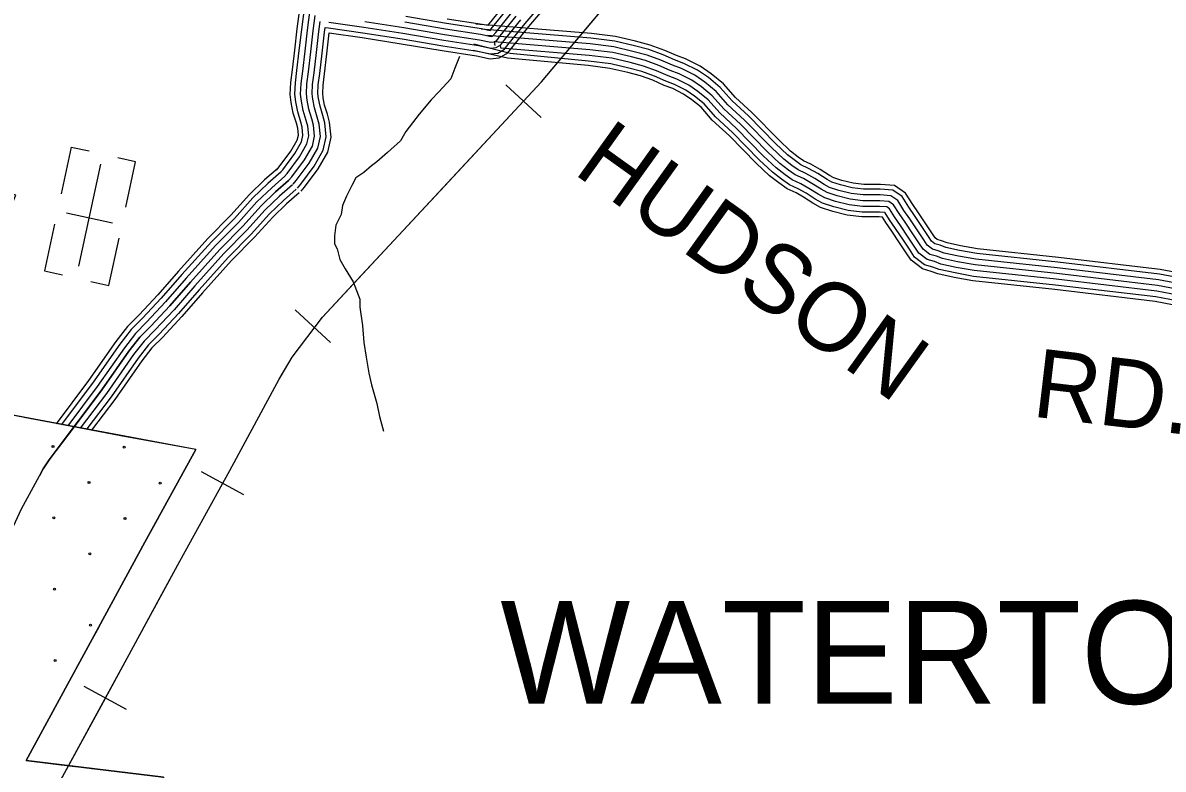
# Model space of a CAD drawing. Extents: x 1788175 to 1969470, y 584502 to 738744.
# Drawn here: x 1931858 to 1938010, y 643678 to 647705 of the extents above; entities that cross this region are included whole.
import ezdxf

# ---------------------------------------------------------------- set-up
doc = ezdxf.new("R2010")
doc.units = 0
for name, color, linetype in [('DESIGN - CONTOURS - Intermediate with optional Text', 7, 'Continuous'), ('DESIGN - EROSION CONTROL - Devices', 7, 'Continuous'), ('DESIGN - ROW - Right-of-Way and Easement Labels', 7, 'Continuous'), ('DESIGN - SCRATCH - User 1', 7, 'Continuous'), ('DESIGN - TRANSPORTATION - Text', 7, 'Continuous'), ('DESIGN - UTILITIES - Cable (Underground) with Text', 7, 'Continuous'), ('SURVEY - CONTOURS - Index with Text', 7, 'Continuous'), ('SURVEY - TRANSPORTATION - Roads', 7, 'Continuous'), ('SURVEY - VEGETATION - Features with Text', 7, 'Continuous')]:
    doc.layers.add(name, color=color, linetype=linetype)

msp = doc.modelspace()

# ---------------------------------------------------------------- linework, layer by layer
at = {"layer": 'DESIGN - CONTOURS - Intermediate with optional Text'}
for p, q in [((1934654.9, 647193.4), (1934464.5, 647370.5)), ((1933518.1, 645978.9), (1933327.7, 646155.9)), ((1933050.3, 645157.4), (1932822.5, 645282.8)), ((1932418.3, 643999.2), (1932190, 644123.6))]:
    msp.add_line(p, q, dxfattribs=at)
for points in [[(1931988.4, 643481.8), (1932421.7, 644277.2), (1932705.1, 644800), (1932974.5, 645289.3), (1933240.3, 645781.6), (1933312, 645901.4), (1933475.3, 646115.9), (1934656.7, 647386.2), (1935699.9, 648627)], [(1934559.7, 647281.9), (1934656.7, 647386.2), (1934989.8, 647782.4)], [(1934110.2, 646798.6), (1934559.7, 647281.9)], [(1933660.8, 646315.3), (1934110.2, 646798.6)], [(1933251.4, 645800.1), (1933312, 645901.4), (1933475.3, 646115.9), (1933660.8, 646315.3)], [(1932936.4, 645220.1), (1932974.5, 645289.3), (1933240.3, 645781.6), (1933251.4, 645800.1)], [(1932619.1, 644641.4), (1932705.1, 644800), (1932936.4, 645220.1)], [(1932304.1, 644061.4), (1932421.7, 644277.2), (1932619.1, 644641.4)], [(1931988.4, 643481.8), (1932304.1, 644061.4)]]:
    msp.add_lwpolyline(points, dxfattribs=at)
at = {"layer": 'DESIGN - EROSION CONTROL - Devices'}
for centre in [(1932021.1, 645418.2), (1932405.7, 645414.5), (1932215.3, 645224.1), (1932599.8, 645220.3), (1932024.8, 645033.7), (1932409.4, 645029.9), (1932219, 644839.5), (1932028.6, 644649.1), (1932222.7, 644455), (1932032.3, 644264.6)]:
    msp.add_circle(centre, 5.28, dxfattribs=at)
msp.add_arc((1932230.2, 643685.9), 5.28, 221.65122, 304.36894, dxfattribs=at)
at = {"layer": 'DESIGN - SCRATCH - User 1'}
msp.add_line((1932791.3, 645402.3), (1932415.1, 645471.6), dxfattribs=at)
for points in [[(1932415.1, 645471.6), (1931562.9, 645632), (1931682, 646172.3)], [(1931876.2, 643725.3), (1932232.8, 644379.9), (1932516.4, 644903.1), (1932791.3, 645402.3)], [(1932457.6, 642517.6), (1932616.3, 643634.5), (1931876.2, 643725.3)]]:
    msp.add_lwpolyline(points, dxfattribs=at)
at = {"layer": 'DESIGN - TRANSPORTATION - Text'}
msp.add_lwpolyline([(1934214.8, 647523.2), (1934188.4, 647460), (1934167.1, 647403.1), (1934103, 647331.9), (1934060.3, 647289.1), (1933996.2, 647210.8), (1933925, 647118.2), (1933896.5, 647068.4), (1933825.3, 647004.3), (1933768.3, 646954.4), (1933739.8, 646933.1), (1933697.1, 646897.5), (1933654.4, 646869), (1933633, 646826.3), (1933604.5, 646769.3), (1933583.2, 646719.5), (1933576, 646669.6), (1933547.5, 646612.6), (1933540.4, 646555.7), (1933540.4, 646513), (1933554.7, 646484.5), (1933568.9, 646427.5), (1933597.4, 646377.7), (1933640.1, 646306.4), (1933675.7, 646213.9), (1933675.7, 646171.1), (1933690, 646071.5), (1933697.1, 645978.9), (1933711.3, 645900.6), (1933725.6, 645815.1), (1933739.8, 645751), (1933768.3, 645651.3), (1933782.5, 645580.1), (1933803.9, 645501.8)], dxfattribs=at)
at = {"layer": 'DESIGN - UTILITIES - Cable (Underground) with Text'}
for p, q in [((1932119.6, 647034.4), (1932065, 646782.1)), ((1932119.7, 647034.3), (1932217, 647013.3)), ((1932466.8, 646955.2), (1932370.8, 646976)), ((1932413.8, 646709.4), (1932466.9, 646955.2)), ((1932094, 646679.7), (1932341.9, 646626.1)), ((1932029.4, 646617.5), (1931975.1, 646366.6)), ((1932322.4, 646287.4), (1932377.6, 646542.3)), ((1931975, 646366.6), (1932072.5, 646345.5)), ((1932225.1, 646308.5), (1932321.9, 646287.5))]:
    msp.add_line(p, q, dxfattribs=at)
msp.add_lwpolyline([(1932159.9, 646391.5), (1932278.9, 646941.8)], dxfattribs=at)
at = {"layer": 'SURVEY - CONTOURS - Index with Text'}
for points in [[(1933339.4, 646813.2), (1933357.3, 646834.2), (1933429.3, 646930.5), (1933478.8, 647016.8), (1933494.9, 647088.5), (1933487.9, 647164.1), (1933476.5, 647204.2), (1933461.6, 647254), (1933453, 647296.6), (1933450.1, 647323.2), (1933452.2, 647369.8), (1933460.3, 647431.6), (1933473.1, 647540.3), (1933485.9, 647654.1), (1933489, 647678.4), (1933506.7, 647677.3), (1933693.3, 647650.6), (1933904.2, 647617.4), (1934123.9, 647580), (1934310.7, 647551), (1934380.5, 647537), (1934420.7, 647541.3), (1934457.1, 647561.8), (1934482.5, 647595.3), (1934568.1, 647701.5), (1934707.3, 647865.1)], [(1933359, 646796.5), (1933377.4, 646818.2), (1933450.9, 646916.4), (1933503.1, 647007.4), (1933520.9, 647086.8), (1933513.3, 647168.9), (1933501.2, 647211.4), (1933486.6, 647260.2), (1933478.5, 647300.5), (1933475.9, 647324.1), (1933477.8, 647367.6), (1933485.8, 647428.4), (1933498.7, 647537.3), (1933511.4, 647650.7), (1933689.5, 647625.2), (1933900, 647592), (1934119.8, 647554.7), (1934306.2, 647525.7), (1934379.3, 647511.1), (1934428.7, 647516.3), (1934474.4, 647542), (1934502.7, 647579.4), (1934587.9, 647685.1), (1934727.1, 647848.7)], [(1933226.1, 646909.5), (1933241, 646927), (1933304.8, 647012.4), (1933338.7, 647071.4), (1933344.7, 647098.2), (1933341.1, 647136.6), (1933333.8, 647162.4), (1933317.1, 647217.9), (1933305.9, 647273.8), (1933301, 647318.3), (1933303.9, 647382.8), (1933312.7, 647450), (1933325.4, 647557.3), (1933338.2, 647671.9), (1933359.2, 647834.8)], [(1933244.9, 646893.5), (1933260.3, 646911.6), (1933325.5, 646998.8), (1933361.9, 647062.3), (1933369.7, 647096.6), (1933365.5, 647141.2), (1933357.5, 647169.4), (1933341.1, 647223.9), (1933330.4, 647277.6), (1933325.8, 647319.1), (1933328.5, 647380.7), (1933337.3, 647447), (1933349.9, 647554.5), (1933362.8, 647668.9), (1933380.8, 647808.8)], [(1933924.2, 647739.8), (1934143.8, 647702.4), (1934332.4, 647673.1), (1934378.9, 647663.8), (1934384.8, 647671.6), (1934472.6, 647780.6)], [(1934147.8, 647726.8), (1934336.7, 647697.5), (1934368.7, 647691.1), (1934453.6, 647796.4)], [(1933268.5, 646873.4), (1933284.6, 646892.3), (1933351.5, 646981.7), (1933391.2, 647050.9), (1933401, 647094.6), (1933396.1, 647146.9), (1933387.2, 647178.1), (1933371.2, 647231.4), (1933361, 647282.3), (1933356.9, 647320.1), (1933359.4, 647378), (1933368, 647443.1), (1933380.7, 647550.9), (1933393.6, 647665.2), (1933407.9, 647776.2)], [(1933292.2, 646853.3), (1933308.8, 646872.9), (1933377.4, 646964.7), (1933420.4, 647039.6), (1933432.3, 647092.5), (1933426.7, 647152.7), (1933417, 647186.8), (1933401.4, 647239), (1933391.7, 647287.1), (1933387.9, 647321.2), (1933390.3, 647375.2), (1933398.8, 647439.3), (1933411.5, 647547.4), (1933424.3, 647661.5), (1933434.9, 647743.6)], [(1933292.2, 646853.3), (1933308.8, 646872.9), (1933377.4, 646964.7), (1933420.4, 647039.6), (1933432.3, 647092.5), (1933426.7, 647152.7), (1933417, 647186.8), (1933401.4, 647239), (1933391.7, 647287.1), (1933387.9, 647321.2), (1933390.3, 647375.2), (1933398.8, 647439.3), (1933411.5, 647547.4), (1933424.3, 647661.5), (1933434.9, 647743.6)], [(1933509.8, 647708.2), (1933697.9, 647681.3), (1933909.2, 647648), (1934128.9, 647610.6), (1934316.1, 647581.6), (1934382, 647568.4), (1934411.1, 647571.4), (1934436.3, 647585.7), (1934458.1, 647614.3), (1934544.2, 647721.3)], [(1933702.6, 647711.9), (1933914.2, 647678.6), (1934133.8, 647641.2), (1934321.5, 647612.1), (1934383.4, 647599.7), (1934401.4, 647601.6), (1934415.5, 647609.5), (1934433.6, 647633.4), (1934520.4, 647741.1)], [(1933702.6, 647711.9), (1933914.2, 647678.6), (1934133.8, 647641.2), (1934321.5, 647612.1), (1934383.4, 647599.7), (1934401.4, 647601.6), (1934415.5, 647609.5), (1934433.6, 647633.4), (1934520.4, 647741.1)], [(1933919.2, 647709.2), (1934138.8, 647671.8), (1934327, 647642.6), (1934384.9, 647631), (1934391.8, 647631.7), (1934394.7, 647633.4), (1934409.2, 647652.5), (1934496.5, 647760.9)], [(1933315.8, 646833.3), (1933333.1, 646853.6), (1933403.4, 646947.6), (1933449.6, 647028.2), (1933463.6, 647090.5), (1933457.3, 647158.4), (1933446.7, 647195.5), (1933431.5, 647246.5), (1933422.4, 647291.8), (1933419, 647322.2), (1933421.2, 647372.5), (1933429.5, 647435.4), (1933442.3, 647543.8), (1933455.1, 647657.8), (1933462, 647711)], [(1933234.5, 646919.4), (1933162.6, 646856.7), (1933080.7, 646777.8), (1932981.1, 646666.8), (1932857.1, 646541.4), (1932697.2, 646363.8), (1932586.2, 646236.3), (1932485.4, 646128.4), (1932423.8, 646066.2), (1932360.5, 645985.3), (1932212.8, 645775.2), (1932037.2, 645541)], [(1933251.4, 646900), (1933180, 646837.7), (1933099.2, 646759.9), (1932999.9, 646649.2), (1932875.8, 646523.7), (1932716.5, 646346.8), (1932605.3, 646219.1), (1932504, 646110.6), (1932443.1, 646049.2), (1932381.1, 645970), (1932233.6, 645760.1), (1932065.9, 645536.4)], [(1933271.8, 646876.7), (1933201, 646814.8), (1933121.5, 646738.3), (1933022.4, 646627.9), (1932898.4, 646502.4), (1932739.7, 646326.2), (1932628.3, 646198.3), (1932526.3, 646089.1), (1932466.4, 646028.7), (1932406, 645951.5), (1932258.7, 645741.9), (1932100.6, 645531)], [(1931948.5, 645259.9), (1931967.6, 645297.4), (1931999.6, 645347.5), (1932038.4, 645396.3), (1932283.8, 645723.7), (1932430.9, 645933), (1932489.7, 646008.1), (1932548.6, 646067.6), (1932651.4, 646177.6), (1932762.9, 646305.7), (1932920.9, 646481.2), (1933045, 646606.6), (1933143.8, 646716.8), (1933221.9, 646792), (1933292.2, 646853.3)], [(1933292.2, 646853.3), (1933221.9, 646792), (1933143.8, 646716.8), (1933045, 646606.6), (1932920.9, 646481.2), (1932762.9, 646305.7), (1932651.4, 646177.6), (1932548.6, 646067.6), (1932489.7, 646008.1), (1932430.9, 645933), (1932283.8, 645723.7), (1932134.6, 645524.6)], [(1933312.6, 646830), (1933242.9, 646769.1), (1933166.1, 646695.3), (1933067.6, 646585.4), (1932943.5, 646459.9), (1932786.1, 646285.1), (1932674.4, 646156.8), (1932571, 646046.1), (1932513, 645987.6), (1932455.8, 645914.5), (1932308.9, 645705.5), (1932167.9, 645517.4)], [(1933332.9, 646806.6), (1933263.8, 646746.3), (1933188.5, 646673.7), (1933090.2, 646564.1), (1932966, 646438.6), (1932809.3, 646264.6), (1932697.4, 646136.1), (1932593.3, 646024.6), (1932536.3, 645967.1), (1932480.7, 645896.1), (1932334, 645687.2), (1932203.5, 645513.2)], [(1933349.2, 646788), (1933280.5, 646728.1), (1933206.3, 646656.5), (1933108.2, 646547.2), (1932984, 646421.6), (1932827.8, 646248.2), (1932715.8, 646119.5), (1932611.1, 646007.5), (1932554.9, 645950.7), (1932500.6, 645881.3), (1932354, 645672.7), (1932229.5, 645506.7)], [(1932134.6, 645524.6), (1932038.4, 645396.3), (1931999.6, 645347.5), (1931967.6, 645297.4), (1931948.5, 645259.9)], [(1931211, 643659), (1931240.4, 643739.9), (1931269.8, 643806), (1931306.5, 643857.5), (1931343.3, 643901.6), (1931372.7, 643938.3), (1931409.4, 643975.1), (1931446.2, 644019.2), (1931482.9, 644092.6), (1931512.3, 644180.8), (1931534.4, 644261.7), (1931563.8, 644327.8), (1931600.5, 644394), (1931629.9, 644438.1), (1931666.7, 644518.9), (1931681.4, 644563), (1931688.7, 644629.2), (1931718.1, 644739.4), (1931754.8, 644871.7), (1931850.4, 645083), (1931948.5, 645259.9)]]:
    msp.add_lwpolyline(points, dxfattribs=at)
at = {"layer": 'SURVEY - TRANSPORTATION - Roads'}
for points in [[(1938225.1, 646329.9), (1937993.8, 646373.8), (1937445.6, 646438.6), (1937007.9, 646485), (1936917.4, 646501.7), (1936844.7, 646517), (1936814.9, 646528.8), (1936790.9, 646535.4), (1936780.3, 646543.7), (1936765.9, 646565.7), (1936733.6, 646613.9), (1936690.9, 646678.6), (1936659.3, 646723.8), (1936620.7, 646785.3), (1936560, 646827.1), (1936484.8, 646832.3), (1936394.9, 646832.5), (1936337.6, 646839.1), (1936276.2, 646854.7), (1936233, 646868.9), (1936210.5, 646881.6), (1936160.4, 646913.4), (1936108.8, 646942.4), (1936069.2, 646960.3), (1936041.6, 646980.1), (1935999.9, 647012.5), (1935936, 647072.4), (1935791.2, 647220.5), (1935702.7, 647301.7), (1935638.8, 647374.5), (1935572.2, 647429.3), (1935511.9, 647470.9), (1935434, 647509.6), (1935384.3, 647528), (1935321.9, 647556), (1935243, 647584.8), (1935163.6, 647605.5), (1935055.9, 647630.5), (1934925.4, 647646.9), (1934301.3, 647697.8)], [(1938220.3, 646304.6), (1937989.9, 646348.4), (1937442.7, 646413.1), (1937004.2, 646459.5), (1936912.4, 646476.5), (1936837.2, 646492.3), (1936806.7, 646504.4), (1936779.2, 646512), (1936761.1, 646526), (1936744.5, 646551.5), (1936712.2, 646599.7), (1936669.6, 646664.2), (1936637.9, 646709.6), (1936601.7, 646767.1), (1936551.2, 646801.9), (1936483.9, 646806.6), (1936393.4, 646806.8), (1936333, 646813.7), (1936269, 646830), (1936222.6, 646845.3), (1936197.3, 646859.5), (1936147.2, 646891.3), (1936097.2, 646919.4), (1936056.3, 646937.9), (1936026.2, 646959.5), (1935983.2, 646993), (1935918, 647054), (1935773.3, 647202), (1935684.3, 647283.7), (1935620.9, 647356), (1935556.7, 647408.8), (1935498.8, 647448.7), (1935423.8, 647485.9), (1935374.5, 647504.2), (1935312.2, 647532.2), (1935235.3, 647560.2), (1935157.4, 647580.5), (1935051.4, 647605.1), (1934922.7, 647621.3), (1934330.7, 647669.6)], [(1938214.5, 646274.2), (1937985.2, 646317.7), (1937439.3, 646382.3), (1936999.7, 646428.8), (1936906.4, 646446), (1936828.2, 646462.5), (1936796.9, 646475), (1936765, 646483.7), (1936737.9, 646504.7), (1936718.6, 646534.5), (1936686.4, 646582.5), (1936644, 646646.8), (1936612, 646692.5), (1936578.9, 646745.2), (1936540.6, 646771.6), (1936482.8, 646775.6), (1936391.6, 646775.8), (1936327.4, 646783.2), (1936260.3, 646800.2), (1936210.1, 646816.8), (1936181.4, 646832.8), (1936131.3, 646864.7), (1936083.2, 646891.7), (1936040.7, 646910.9), (1936007.6, 646934.7), (1935963.1, 646969.4), (1935896.4, 647031.8), (1935751.7, 647179.8), (1935662.1, 647262), (1935599.2, 647333.6), (1935538.1, 647384), (1935483, 647421.9), (1935411.4, 647457.4), (1935362.8, 647475.5), (1935300.5, 647503.4), (1935226.1, 647530.6), (1935150, 647550.4), (1935045.9, 647574.6), (1934919.5, 647590.5), (1934366, 647635.6)], [(1938208.8, 646243.7), (1937980.4, 646287.1), (1937435.8, 646351.4), (1936995.3, 646398.1), (1936900.4, 646415.6), (1936819.2, 646432.7), (1936787, 646445.5), (1936750.9, 646455.4), (1936714.8, 646483.4), (1936692.7, 646517.4), (1936660.6, 646565.4), (1936618.3, 646629.3), (1936586.2, 646675.3), (1936556, 646723.3), (1936530, 646741.3), (1936481.7, 646744.6), (1936389.8, 646744.8), (1936321.8, 646752.6), (1936251.6, 646770.4), (1936197.5, 646788.3), (1936165.5, 646806.2), (1936115.3, 646838.1), (1936069.2, 646864), (1936025.1, 646883.9), (1935989, 646909.9), (1935942.9, 646945.8), (1935874.7, 647009.7), (1935730.1, 647157.5), (1935639.9, 647240.3), (1935577.6, 647311.3), (1935519.4, 647359.2), (1935467.2, 647395.1), (1935399.1, 647428.9), (1935351, 647446.8), (1935288.9, 647474.7), (1935216.8, 647501), (1935142.6, 647520.3), (1935040.5, 647544), (1934916.3, 647559.6), (1934401.4, 647601.6), (1934403.8, 647582)], [(1938208.8, 646243.7), (1937980.4, 646287.1), (1937435.8, 646351.4), (1936995.3, 646398.1), (1936900.4, 646415.6), (1936819.2, 646432.7), (1936787, 646445.5), (1936750.9, 646455.4), (1936714.8, 646483.4), (1936692.7, 646517.4), (1936660.6, 646565.4), (1936618.3, 646629.3), (1936586.2, 646675.3), (1936556, 646723.3), (1936530, 646741.3), (1936481.7, 646744.6), (1936389.8, 646744.8), (1936321.8, 646752.6), (1936251.6, 646770.4), (1936197.5, 646788.3), (1936165.5, 646806.2), (1936115.3, 646838.1), (1936069.2, 646864), (1936025.1, 646883.9), (1935989, 646909.9), (1935942.9, 646945.8), (1935874.7, 647009.7), (1935730.1, 647157.5), (1935639.9, 647240.3), (1935577.6, 647311.3), (1935519.4, 647359.2), (1935467.2, 647395.1), (1935399.1, 647428.9), (1935351, 647446.8), (1935288.9, 647474.7), (1935216.8, 647501), (1935142.6, 647520.3), (1935040.5, 647544), (1934916.3, 647559.6), (1934401.4, 647601.6)], [(1938192.6, 646158.5), (1937967.3, 646201.3), (1937426.1, 646265.3), (1936982.8, 646312.2), (1936883.6, 646330.5), (1936794.1, 646349.4), (1936759.4, 646363.2), (1936711.4, 646376.4), (1936650.1, 646423.8), (1936620.3, 646469.6), (1936588.3, 646517.3), (1936546.6, 646580.6), (1936513.9, 646627.4), (1936495.4, 646656.8), (1936478.5, 646657.9), (1936384.8, 646658.1), (1936306.1, 646667.1), (1936227.4, 646687.1), (1936162.5, 646708.5), (1936121, 646731.7), (1936070.8, 646763.7), (1936030.1, 646786.5), (1935981.6, 646808.4), (1935937.1, 646840.4), (1935886.5, 646879.8), (1935814, 646947.7), (1935669.8, 647095.2), (1935577.8, 647179.6), (1935517, 647248.8), (1935467.1, 647289.9), (1935423.1, 647320.2), (1935364.6, 647349.3), (1935318.1, 647366.5), (1935256.2, 647394.3), (1935191, 647418.1), (1935121.9, 647436.1), (1935025.2, 647458.5), (1934907.4, 647473.4), (1934473.4, 647513.4), (1934288.9, 647555.8)], [(1938197.2, 646182.8), (1937971, 646225.8), (1937428.9, 646289.8), (1936986.4, 646336.7), (1936888.4, 646354.8), (1936801.2, 646373.1), (1936767.3, 646386.7), (1936722.7, 646398.9), (1936668.6, 646440.8), (1936641, 646483.2), (1936608.9, 646531), (1936567, 646594.5), (1936534.5, 646641), (1936510.3, 646679.5), (1936508.7, 646680.6), (1936479.4, 646682.6), (1936386.2, 646682.8), (1936310.5, 646691.5), (1936234.3, 646710.9), (1936172.5, 646731.3), (1936133.7, 646753), (1936083.5, 646784.9), (1936041.2, 646808.6), (1935994, 646830), (1935951.9, 646860.2), (1935902.6, 646898.6), (1935831.3, 646965.3), (1935687, 647112.9), (1935595.5, 647196.9), (1935534.3, 647266.6), (1935482, 647309.6), (1935435.7, 647341.5), (1935374.4, 647372), (1935327.5, 647389.4), (1935265.5, 647417.2), (1935198.4, 647441.7), (1935127.8, 647460.1), (1935029.6, 647482.9), (1934909.9, 647498), (1934486.9, 647538.8), (1934290.5, 647589.6)], [(1938203, 646213.3), (1937975.7, 646256.4), (1937432.4, 646320.6), (1936990.8, 646367.4), (1936894.4, 646385.2), (1936810.2, 646402.9), (1936777.1, 646416.1), (1936736.8, 646427.2), (1936691.7, 646462.1), (1936666.8, 646500.3), (1936634.7, 646548.2), (1936592.7, 646611.9), (1936560.3, 646658.2), (1936533.2, 646701.4), (1936519.3, 646710.9), (1936480.5, 646713.6), (1936388, 646713.8), (1936316.2, 646722.1), (1936243, 646740.7), (1936185, 646759.8), (1936149.6, 646779.6), (1936099.4, 646811.5), (1936055.2, 646836.3), (1936009.6, 646856.9), (1935970.5, 646885), (1935922.7, 646922.2), (1935853, 646987.5), (1935708.6, 647135.2), (1935617.7, 647218.6), (1935555.9, 647289), (1935500.7, 647334.4), (1935451.5, 647368.3), (1935386.8, 647400.5), (1935339.2, 647418.1), (1935277.2, 647445.9), (1935207.6, 647471.3), (1935135.2, 647490.2), (1935035, 647513.5), (1934913.1, 647528.8), (1934436.8, 647567.6), (1934434.6, 647585.8)]]:
    msp.add_lwpolyline(points, dxfattribs=at)
at = {"layer": 'SURVEY - VEGETATION - Features with Text'}
for points in [[(1932791.3, 645402.3), (1931562.9, 645632), (1931682, 646172.3), (1931572.1, 646188.2), (1931820.3, 646775), (1930714.1, 647084.5), (1930609.9, 646358.2), (1930527, 645826.3)], [(1932124.8, 645526.9), (1931865.3, 645575.4)], [(1932384.3, 645478.4), (1932124.8, 645526.9)], [(1932791.3, 645402.3), (1932531.8, 645450.8)], [(1932791.3, 645402.3), (1932516.4, 644903.1), (1932232.8, 644379.9), (1931876.2, 643725.3)], [(1932791.3, 645402.3), (1932663.9, 645171)], [(1932591.6, 645039.6), (1932516.4, 644903.1), (1932464.9, 644808)], [(1932464.9, 644808), (1932339.1, 644575.9)], [(1932267.6, 644444), (1932232.8, 644379.9), (1932141.4, 644212.1)], [(1932141.4, 644212.1), (1932015.1, 643980.3)], [(1931943.4, 643848.6), (1931876.2, 643725.3)], [(1931876.2, 643725.3), (1932616.3, 643634.5), (1932457.6, 642517.6)], [(1931876.2, 643725.3), (1932138.2, 643693.1)]]:
    msp.add_lwpolyline(points, dxfattribs=at)

# ---------------------------------------------------------------- texts
at = {"layer": 'DESIGN - ROW - Right-of-Way and Easement Labels'}
for s, rotation, p in [('HUDSON', 324.35669, (1934821, 646896.3)), ('RD.', 353.25943, (1937297, 645581.1))]:
    msp.add_text(s, height=370, rotation=rotation, dxfattribs=at).set_placement(p)
at = {"layer": 'SURVEY - VEGETATION - Features with Text'}
msp.add_text('WATERTOWN', height=555, dxfattribs=at).set_placement((1934434.4, 644030.6))

doc.saveas('drawing.dxf')
